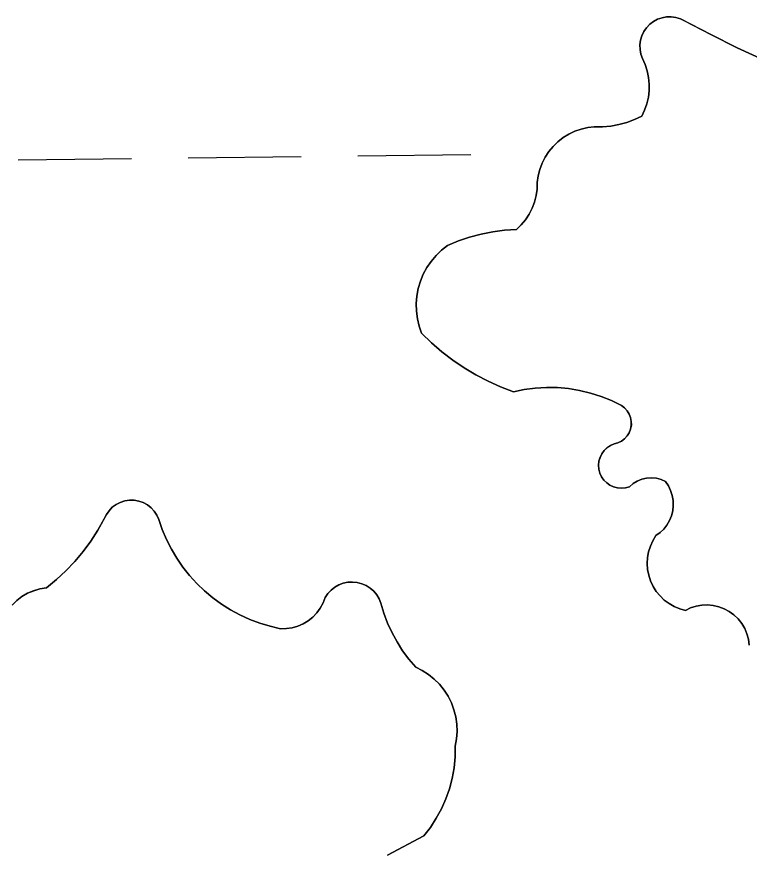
# Model space of a CAD drawing. Extents: x 3684037 to 3722149, y 433263 to 459021.
# Drawn here: x 3710202.6 to 3710409.8, y 455531.4 to 455768.4 of the extents above; entities that cross this region are included whole.
import ezdxf

# ---------------------------------------------------------------- set-up
doc = ezdxf.new("R2010")
doc.units = 0
doc.layers.add('V-TOPO-SHOR', color=7, linetype='Continuous')
doc.layers.add('V-WETL-SWMP', color=7, linetype='Continuous')

msp = doc.modelspace()

# ---------------------------------------------------------------- linework, layer by layer
at = {"layer": 'V-TOPO-SHOR'}
for points in [[(3710324.45, 455703.7), (3710327.54, 455705.02), (3710330.72, 455706.12), (3710333.96, 455706.99), (3710337.26, 455707.64), (3710340.6, 455708.06), (3710343.95, 455708.25), (3710345.29, 455709.56), (3710346.49, 455711.01), (3710347.52, 455712.58), (3710348.37, 455714.25), (3710349.04, 455716.01), (3710349.51, 455717.83), (3710349.78, 455719.68), (3710349.85, 455721.56), (3710350.11, 455723.43), (3710350.57, 455725.27), (3710351.23, 455727.04), (3710352.09, 455728.72), (3710353.12, 455730.3), (3710354.32, 455731.76), (3710355.67, 455733.08), (3710357.16, 455734.25), (3710358.77, 455735.24), (3710360.47, 455736.05), (3710362.26, 455736.67), (3710364.1, 455737.09), (3710365.98, 455737.31), (3710368.3, 455737.3), (3710370.61, 455737.5), (3710372.89, 455737.91), (3710375.13, 455738.52), (3710377.31, 455739.33), (3710379.4, 455740.33), (3710380.21, 455742.03), (3710380.84, 455743.8), (3710381.27, 455745.63), (3710381.5, 455747.49), (3710381.52, 455749.37), (3710381.34, 455751.24), (3710380.95, 455753.08), (3710380.37, 455754.87), (3710379.6, 455756.58), (3710379.16, 455757.83), (3710378.92, 455759.13), (3710378.88, 455760.45), (3710379.06, 455761.76), (3710379.43, 455763.03), (3710380, 455764.22), (3710380.75, 455765.31), (3710381.67, 455766.27), (3710382.72, 455767.07), (3710383.88, 455767.7), (3710385.13, 455768.14), (3710386.43, 455768.37), (3710387.75, 455768.41), (3710389.06, 455768.23), (3710390.33, 455767.85), (3710391.52, 455767.28), (3710398.91, 455763.36), (3710406.41, 455759.66), (3710414.01, 455756.17)], [(3710383.5, 455605.96), (3710382.61, 455607.38), (3710381.89, 455608.9), (3710381.38, 455610.5), (3710381.05, 455612.14), (3710380.94, 455613.82), (3710381.03, 455615.49), (3710381.33, 455617.15), (3710381.82, 455618.75), (3710382.52, 455620.28), (3710383.39, 455621.71), (3710384.57, 455622.57), (3710385.61, 455623.58), (3710386.51, 455624.72), (3710387.24, 455625.98), (3710387.78, 455627.33), (3710388.14, 455628.74), (3710388.29, 455630.18), (3710388.25, 455631.64), (3710388, 455633.07), (3710387.56, 455634.46), (3710386.93, 455635.77), (3710386.12, 455636.98), (3710384.87, 455637.57), (3710383.53, 455637.94), (3710382.15, 455638.09), (3710380.76, 455638), (3710379.41, 455637.69), (3710378.12, 455637.16), (3710376.95, 455636.43), (3710375.91, 455635.51), (3710374.81, 455635.2), (3710373.68, 455635.1), (3710372.54, 455635.19), (3710371.44, 455635.48), (3710370.41, 455635.96), (3710369.48, 455636.61), (3710368.68, 455637.42), (3710368.03, 455638.36), (3710367.56, 455639.39), (3710367.27, 455640.49), (3710367.18, 455641.63), (3710367.3, 455642.76), (3710367.61, 455643.86), (3710368.11, 455644.88), (3710368.78, 455645.8), (3710369.6, 455646.59), (3710370.55, 455647.22), (3710371.59, 455647.67), (3710372.65, 455647.96), (3710373.64, 455648.43), (3710374.52, 455649.08), (3710375.26, 455649.89), (3710375.84, 455650.82), (3710376.24, 455651.84), (3710376.44, 455652.91), (3710376.44, 455654.01), (3710376.24, 455655.08), (3710375.84, 455656.1), (3710375.26, 455657.03), (3710374.51, 455657.83), (3710373.63, 455658.48), (3710370.81, 455659.88), (3710367.89, 455661.06), (3710364.89, 455662.02), (3710361.82, 455662.76), (3710358.72, 455663.27), (3710355.58, 455663.55), (3710352.43, 455663.6), (3710349.29, 455663.41), (3710346.16, 455663), (3710343.08, 455662.36), (3710339.45, 455663.74), (3710335.92, 455665.34), (3710332.47, 455667.14), (3710329.14, 455669.13), (3710325.94, 455671.31), (3710322.86, 455673.68), (3710319.92, 455676.22), (3710317.14, 455678.93), (3710316.44, 455680.95), (3710315.95, 455683.04), (3710315.68, 455685.17), (3710315.63, 455687.31), (3710315.8, 455689.45), (3710316.19, 455691.56), (3710316.79, 455693.61), (3710317.61, 455695.59), (3710318.63, 455697.48), (3710319.83, 455699.25), (3710321.22, 455700.9), (3710322.76, 455702.38), (3710324.45, 455703.7)], [(3710201.3, 455602.1), (3710202.63, 455603.39), (3710204.11, 455604.5), (3710205.71, 455605.42), (3710207.42, 455606.15), (3710209.19, 455606.66), (3710211.02, 455606.96), (3710213.86, 455609.28), (3710216.55, 455611.77), (3710219.08, 455614.43), (3710221.44, 455617.24), (3710223.61, 455620.19), (3710225.6, 455623.28), (3710227.39, 455626.48), (3710227.97, 455627.68), (3710228.73, 455628.77), (3710229.66, 455629.72), (3710230.73, 455630.51), (3710231.92, 455631.12), (3710233.18, 455631.53), (3710234.5, 455631.73), (3710235.83, 455631.71), (3710237.14, 455631.48), (3710238.4, 455631.04), (3710239.56, 455630.41), (3710240.62, 455629.59), (3710241.52, 455628.62), (3710242.26, 455627.51), (3710242.81, 455626.3), (3710243.8, 455623.43), (3710244.98, 455620.63), (3710246.35, 455617.92), (3710247.9, 455615.32), (3710249.62, 455612.81), (3710251.51, 455610.44), (3710253.55, 455608.19), (3710255.74, 455606.09), (3710258.06, 455604.14), (3710260.52, 455602.35), (3710263.08, 455600.73), (3710265.75, 455599.29), (3710268.52, 455598.03), (3710271.35, 455596.96), (3710274.26, 455596.08), (3710277.22, 455595.4), (3710278.88, 455595.43), (3710280.52, 455595.67), (3710282.11, 455596.13), (3710283.63, 455596.79), (3710285.05, 455597.65), (3710286.35, 455598.68), (3710287.5, 455599.88), (3710288.48, 455601.22), (3710289.27, 455602.67), (3710289.87, 455604.22), (3710290.62, 455605.32), (3710291.52, 455606.3), (3710292.57, 455607.13), (3710293.73, 455607.79), (3710294.98, 455608.26), (3710296.29, 455608.53), (3710297.62, 455608.6), (3710298.95, 455608.47), (3710300.24, 455608.13), (3710301.46, 455607.59), (3710302.59, 455606.88), (3710303.59, 455605.99), (3710304.44, 455604.97), (3710305.13, 455603.83), (3710305.63, 455602.59), (3710306.48, 455599.75), (3710307.53, 455596.98), (3710308.76, 455594.28), (3710310.18, 455591.68), (3710311.77, 455589.18), (3710313.53, 455586.8), (3710315.46, 455584.54), (3710317.32, 455583.61), (3710319.08, 455582.48), (3710320.7, 455581.17), (3710322.18, 455579.69)], [(3710409.79, 455590.79), (3710409.57, 455592.41), (3710409.14, 455593.98), (3710408.5, 455595.48), (3710407.66, 455596.87), (3710406.65, 455598.15), (3710405.48, 455599.28), (3710404.16, 455600.24), (3710402.73, 455601.02), (3710401.21, 455601.59), (3710399.62, 455601.96), (3710398, 455602.11), (3710396.37, 455602.05), (3710394.76, 455601.77), (3710393.21, 455601.27), (3710391.74, 455600.57), (3710390.12, 455601.02), (3710388.58, 455601.67), (3710387.12, 455602.5), (3710385.77, 455603.5), (3710384.56, 455604.66), (3710383.5, 455605.96)], [(3710322.18, 455579.69), (3710323.49, 455578.07), (3710324.62, 455576.31), (3710325.55, 455574.44), (3710326.28, 455572.49), (3710326.8, 455570.47), (3710327.1, 455568.4), (3710327.17, 455566.31), (3710327.03, 455564.23), (3710326.66, 455562.17), (3710326.6, 455559.13), (3710326.31, 455556.09), (3710325.77, 455553.09), (3710324.98, 455550.14), (3710323.97, 455547.26), (3710322.74, 455544.48), (3710321.28, 455541.79), (3710319.61, 455539.24), (3710317.75, 455536.82), (3710307.52, 455531.36)]]:
    msp.add_lwpolyline(points, dxfattribs=at)
at = {"layer": 'V-WETL-SWMP'}
for p, q in [((3710382.72, 455767.07), (3710381.67, 455766.27)), ((3710383.88, 455767.7), (3710382.72, 455767.07)), ((3710385.13, 455768.14), (3710383.88, 455767.7)), ((3710386.43, 455768.38), (3710385.13, 455768.14)), ((3710387.75, 455768.41), (3710386.43, 455768.38)), ((3710389.06, 455768.23), (3710387.75, 455768.41)), ((3710390.33, 455767.85), (3710389.06, 455768.23)), ((3710398.91, 455763.36), (3710390.33, 455767.85)), ((3710380.75, 455765.31), (3710380, 455764.22)), ((3710381.67, 455766.27), (3710380.75, 455765.31)), ((3710379.43, 455763.03), (3710379.06, 455761.76)), ((3710380, 455764.22), (3710379.43, 455763.03)), ((3710406.41, 455759.66), (3710398.91, 455763.36)), ((3710379.06, 455761.76), (3710378.88, 455760.45)), ((3710378.88, 455760.45), (3710378.92, 455759.13)), ((3710378.92, 455759.13), (3710379.16, 455757.83)), ((3710379.16, 455757.83), (3710379.6, 455756.58)), ((3710414.01, 455756.17), (3710406.41, 455759.66)), ((3710379.6, 455756.58), (3710380.37, 455754.87)), ((3710380.37, 455754.87), (3710380.95, 455753.08)), ((3710380.95, 455753.08), (3710381.34, 455751.24)), ((3710381.34, 455751.24), (3710381.52, 455749.37)), ((3710381.52, 455749.37), (3710381.5, 455747.49)), ((3710381.5, 455747.49), (3710381.27, 455745.63)), ((3710380.84, 455743.8), (3710380.21, 455742.03)), ((3710381.27, 455745.63), (3710380.84, 455743.8)), ((3710380.21, 455742.03), (3710379.4, 455740.33)), ((3710377.31, 455739.33), (3710375.13, 455738.52)), ((3710379.4, 455740.33), (3710377.31, 455739.33)), ((3710362.26, 455736.67), (3710360.47, 455736.05)), ((3710364.1, 455737.09), (3710362.26, 455736.67)), ((3710365.98, 455737.31), (3710364.1, 455737.09)), ((3710368.3, 455737.3), (3710365.98, 455737.31)), ((3710370.61, 455737.5), (3710368.3, 455737.3)), ((3710372.89, 455737.91), (3710370.61, 455737.5)), ((3710375.13, 455738.52), (3710372.89, 455737.91)), ((3710357.16, 455734.25), (3710355.67, 455733.08)), ((3710358.76, 455735.24), (3710357.16, 455734.25)), ((3710360.47, 455736.05), (3710358.76, 455735.24)), ((3710354.32, 455731.76), (3710353.12, 455730.3)), ((3710355.67, 455733.08), (3710354.32, 455731.76)), ((3710299.06, 455729.11), (3710331.06, 455729.48)), ((3710353.12, 455730.3), (3710352.09, 455728.72)), ((3710203.07, 455727.99), (3710235.07, 455728.36)), ((3710251.07, 455728.55), (3710283.07, 455728.92)), ((3710351.23, 455727.04), (3710350.57, 455725.27)), ((3710352.09, 455728.72), (3710351.23, 455727.04)), ((3710350.57, 455725.27), (3710350.11, 455723.43)), ((3710350.11, 455723.43), (3710349.85, 455721.56)), ((3710349.78, 455719.68), (3710349.51, 455717.83)), ((3710349.85, 455721.56), (3710349.78, 455719.68)), ((3710349.51, 455717.83), (3710349.04, 455716.01)), ((3710349.04, 455716.01), (3710348.37, 455714.25)), ((3710347.52, 455712.58), (3710346.49, 455711.01)), ((3710348.37, 455714.25), (3710347.52, 455712.58)), ((3710346.49, 455711.01), (3710345.29, 455709.56)), ((3710340.6, 455708.06), (3710337.26, 455707.64)), ((3710343.95, 455708.25), (3710340.6, 455708.06)), ((3710345.29, 455709.56), (3710343.95, 455708.25)), ((3710330.72, 455706.12), (3710327.54, 455705.02)), ((3710333.96, 455706.99), (3710330.72, 455706.12)), ((3710337.26, 455707.64), (3710333.96, 455706.99)), ((3710324.45, 455703.7), (3710322.76, 455702.38)), ((3710327.54, 455705.02), (3710324.45, 455703.7)), ((3710321.22, 455700.89), (3710319.83, 455699.25)), ((3710322.76, 455702.38), (3710321.22, 455700.89)), ((3710319.83, 455699.25), (3710318.63, 455697.48)), ((3710318.63, 455697.48), (3710317.61, 455695.59)), ((3710316.8, 455693.61), (3710316.19, 455691.55)), ((3710317.61, 455695.59), (3710316.8, 455693.61)), ((3710316.19, 455691.55), (3710315.8, 455689.45)), ((3710315.8, 455689.45), (3710315.63, 455687.31)), ((3710315.63, 455687.31), (3710315.68, 455685.17)), ((3710315.68, 455685.17), (3710315.95, 455683.04)), ((3710315.95, 455683.04), (3710316.44, 455680.95)), ((3710316.44, 455680.95), (3710317.14, 455678.93)), ((3710317.14, 455678.93), (3710319.92, 455676.22)), ((3710319.92, 455676.22), (3710322.86, 455673.68)), ((3710322.86, 455673.68), (3710325.94, 455671.31)), ((3710325.94, 455671.31), (3710329.14, 455669.13)), ((3710329.14, 455669.13), (3710332.47, 455667.14)), ((3710332.47, 455667.14), (3710335.92, 455665.34)), ((3710335.92, 455665.34), (3710339.45, 455663.74)), ((3710339.45, 455663.74), (3710343.08, 455662.36)), ((3710343.08, 455662.36), (3710346.16, 455663)), ((3710346.16, 455663), (3710349.29, 455663.41)), ((3710349.29, 455663.41), (3710352.43, 455663.6)), ((3710352.43, 455663.6), (3710355.58, 455663.55)), ((3710355.58, 455663.55), (3710358.72, 455663.27)), ((3710358.72, 455663.27), (3710361.82, 455662.76)), ((3710361.82, 455662.76), (3710364.89, 455662.02)), ((3710364.89, 455662.02), (3710367.89, 455661.06)), ((3710367.89, 455661.06), (3710370.81, 455659.88)), ((3710370.81, 455659.88), (3710373.63, 455658.48)), ((3710373.63, 455658.48), (3710374.51, 455657.83)), ((3710374.51, 455657.83), (3710375.26, 455657.03)), ((3710375.26, 455657.03), (3710375.84, 455656.1)), ((3710375.84, 455656.1), (3710376.24, 455655.08)), ((3710376.24, 455655.08), (3710376.44, 455654.01)), ((3710376.44, 455654.01), (3710376.45, 455652.91)), ((3710376.24, 455651.83), (3710375.84, 455650.81)), ((3710376.45, 455652.91), (3710376.24, 455651.83)), ((3710374.52, 455649.08), (3710373.63, 455648.43)), ((3710375.26, 455649.89), (3710374.52, 455649.08)), ((3710375.84, 455650.81), (3710375.26, 455649.89)), ((3710369.6, 455646.58), (3710368.78, 455645.8)), ((3710370.55, 455647.22), (3710369.6, 455646.58)), ((3710371.59, 455647.67), (3710370.55, 455647.22)), ((3710372.65, 455647.96), (3710371.59, 455647.67)), ((3710373.63, 455648.43), (3710372.65, 455647.96)), ((3710367.61, 455643.85), (3710367.3, 455642.76)), ((3710368.11, 455644.88), (3710367.61, 455643.85)), ((3710368.78, 455645.8), (3710368.11, 455644.88)), ((3710367.3, 455642.76), (3710367.18, 455641.63)), ((3710367.18, 455641.63), (3710367.27, 455640.49)), ((3710367.27, 455640.49), (3710367.56, 455639.39)), ((3710367.56, 455639.39), (3710368.03, 455638.36)), ((3710368.03, 455638.36), (3710368.68, 455637.42)), ((3710368.68, 455637.42), (3710369.48, 455636.61)), ((3710376.95, 455636.43), (3710378.12, 455637.16)), ((3710378.12, 455637.16), (3710379.41, 455637.69)), ((3710379.41, 455637.69), (3710380.76, 455638)), ((3710380.76, 455638), (3710382.15, 455638.09)), ((3710382.15, 455638.09), (3710383.53, 455637.94)), ((3710383.53, 455637.94), (3710384.87, 455637.57)), ((3710384.87, 455637.57), (3710386.12, 455636.98)), ((3710386.12, 455636.98), (3710386.93, 455635.77)), ((3710369.48, 455636.61), (3710370.41, 455635.96)), ((3710370.41, 455635.96), (3710371.44, 455635.48)), ((3710371.44, 455635.48), (3710372.54, 455635.19)), ((3710372.54, 455635.19), (3710373.68, 455635.1)), ((3710373.68, 455635.1), (3710374.81, 455635.2)), ((3710374.81, 455635.2), (3710375.91, 455635.51)), ((3710375.91, 455635.51), (3710376.95, 455636.43)), ((3710386.93, 455635.77), (3710387.56, 455634.46)), ((3710387.56, 455634.46), (3710388, 455633.07)), ((3710388, 455633.07), (3710388.25, 455631.64)), ((3710229.66, 455629.72), (3710228.73, 455628.77)), ((3710230.73, 455630.51), (3710229.66, 455629.72)), ((3710231.92, 455631.12), (3710230.73, 455630.51)), ((3710233.18, 455631.53), (3710231.92, 455631.12)), ((3710234.5, 455631.73), (3710233.18, 455631.53)), ((3710235.83, 455631.71), (3710234.5, 455631.73)), ((3710237.14, 455631.48), (3710235.83, 455631.71)), ((3710238.4, 455631.04), (3710237.14, 455631.48)), ((3710239.56, 455630.41), (3710238.4, 455631.04)), ((3710240.62, 455629.59), (3710239.56, 455630.41)), ((3710241.52, 455628.62), (3710240.62, 455629.59)), ((3710388.3, 455630.18), (3710388.14, 455628.74)), ((3710388.25, 455631.64), (3710388.3, 455630.18)), ((3710227.97, 455627.68), (3710225.6, 455623.28)), ((3710228.73, 455628.77), (3710227.97, 455627.68)), ((3710242.26, 455627.51), (3710241.52, 455628.62)), ((3710242.81, 455626.3), (3710242.26, 455627.51)), ((3710387.78, 455627.33), (3710387.24, 455625.98)), ((3710388.14, 455628.74), (3710387.78, 455627.33)), ((3710243.8, 455623.43), (3710242.81, 455626.3)), ((3710387.24, 455625.98), (3710386.51, 455624.72)), ((3710225.6, 455623.28), (3710223.61, 455620.19)), ((3710244.98, 455620.63), (3710243.8, 455623.43)), ((3710384.56, 455622.57), (3710383.39, 455621.71)), ((3710385.61, 455623.58), (3710384.56, 455622.57)), ((3710386.51, 455624.72), (3710385.61, 455623.58)), ((3710223.61, 455620.19), (3710221.44, 455617.24)), ((3710246.35, 455617.92), (3710244.98, 455620.63)), ((3710382.52, 455620.28), (3710381.82, 455618.75)), ((3710383.39, 455621.71), (3710382.52, 455620.28)), ((3710247.9, 455615.31), (3710246.35, 455617.92)), ((3710381.82, 455618.75), (3710381.33, 455617.15)), ((3710221.44, 455617.24), (3710219.08, 455614.43)), ((3710381.03, 455615.49), (3710380.94, 455613.82)), ((3710381.33, 455617.15), (3710381.03, 455615.49)), ((3710219.08, 455614.43), (3710216.55, 455611.77)), ((3710249.62, 455612.81), (3710247.9, 455615.31)), ((3710380.94, 455613.82), (3710381.05, 455612.14)), ((3710216.55, 455611.77), (3710213.86, 455609.28)), ((3710251.51, 455610.44), (3710249.62, 455612.81)), ((3710381.05, 455612.14), (3710381.37, 455610.5)), ((3710213.86, 455609.28), (3710211.02, 455606.96)), ((3710253.55, 455608.19), (3710251.51, 455610.44)), ((3710294.98, 455608.26), (3710293.73, 455607.79)), ((3710296.29, 455608.53), (3710294.98, 455608.26)), ((3710297.62, 455608.6), (3710296.29, 455608.53)), ((3710298.95, 455608.47), (3710297.62, 455608.6)), ((3710300.24, 455608.13), (3710298.95, 455608.47)), ((3710381.37, 455610.5), (3710381.89, 455608.9)), ((3710381.89, 455608.9), (3710382.6, 455607.38)), ((3710207.41, 455606.15), (3710205.71, 455605.42)), ((3710209.19, 455606.66), (3710207.41, 455606.15)), ((3710211.02, 455606.96), (3710209.19, 455606.66)), ((3710255.74, 455606.09), (3710253.55, 455608.19)), ((3710258.06, 455604.14), (3710255.74, 455606.09)), ((3710291.52, 455606.3), (3710290.62, 455605.32)), ((3710292.57, 455607.13), (3710291.52, 455606.3)), ((3710293.73, 455607.79), (3710292.57, 455607.13)), ((3710301.46, 455607.59), (3710300.24, 455608.13)), ((3710302.59, 455606.88), (3710301.46, 455607.59)), ((3710303.59, 455605.99), (3710302.59, 455606.88)), ((3710304.44, 455604.97), (3710303.59, 455605.99)), ((3710382.6, 455607.38), (3710383.5, 455605.96)), ((3710383.5, 455605.96), (3710384.56, 455604.66)), ((3710204.11, 455604.5), (3710202.63, 455603.39)), ((3710205.71, 455605.42), (3710204.11, 455604.5)), ((3710260.52, 455602.35), (3710258.06, 455604.14)), ((3710289.87, 455604.21), (3710289.27, 455602.67)), ((3710290.62, 455605.32), (3710289.87, 455604.21)), ((3710305.13, 455603.83), (3710304.44, 455604.97)), ((3710305.63, 455602.59), (3710305.13, 455603.83)), ((3710384.56, 455604.66), (3710385.77, 455603.5)), ((3710385.77, 455603.5), (3710387.12, 455602.5)), ((3710263.08, 455600.73), (3710260.52, 455602.35)), ((3710288.48, 455601.22), (3710287.49, 455599.88)), ((3710289.27, 455602.67), (3710288.48, 455601.22)), ((3710306.48, 455599.75), (3710305.63, 455602.59)), ((3710387.12, 455602.5), (3710388.57, 455601.67)), ((3710388.57, 455601.67), (3710390.12, 455601.02)), ((3710391.74, 455600.57), (3710393.21, 455601.27)), ((3710393.21, 455601.27), (3710394.76, 455601.77)), ((3710394.76, 455601.77), (3710396.37, 455602.05)), ((3710396.37, 455602.05), (3710398, 455602.11)), ((3710398, 455602.11), (3710399.62, 455601.96)), ((3710399.62, 455601.96), (3710401.2, 455601.59)), ((3710401.2, 455601.59), (3710402.73, 455601.01)), ((3710265.75, 455599.29), (3710263.08, 455600.73)), ((3710268.51, 455598.03), (3710265.75, 455599.29)), ((3710287.49, 455599.88), (3710286.34, 455598.68)), ((3710307.53, 455596.98), (3710306.48, 455599.75)), ((3710390.12, 455601.02), (3710391.74, 455600.57)), ((3710402.73, 455601.01), (3710404.16, 455600.24)), ((3710404.16, 455600.24), (3710405.48, 455599.28)), ((3710405.48, 455599.28), (3710406.65, 455598.15)), ((3710271.35, 455596.96), (3710268.51, 455598.03)), ((3710274.26, 455596.08), (3710271.35, 455596.96)), ((3710283.63, 455596.79), (3710282.11, 455596.13)), ((3710285.05, 455597.65), (3710283.63, 455596.79)), ((3710286.34, 455598.68), (3710285.05, 455597.65)), ((3710308.76, 455594.28), (3710307.53, 455596.98)), ((3710406.65, 455598.15), (3710407.66, 455596.87)), ((3710407.66, 455596.87), (3710408.5, 455595.48)), ((3710277.22, 455595.4), (3710274.26, 455596.08)), ((3710278.88, 455595.43), (3710277.22, 455595.4)), ((3710280.52, 455595.67), (3710278.88, 455595.43)), ((3710282.11, 455596.13), (3710280.52, 455595.67)), ((3710310.18, 455591.68), (3710308.76, 455594.28)), ((3710408.5, 455595.48), (3710409.14, 455593.98)), ((3710311.77, 455589.18), (3710310.18, 455591.68)), ((3710409.14, 455593.98), (3710409.57, 455592.41)), ((3710409.57, 455592.41), (3710409.79, 455590.79)), ((3710313.53, 455586.8), (3710311.77, 455589.18)), ((3710315.46, 455584.54), (3710313.53, 455586.8)), ((3710317.32, 455583.61), (3710315.46, 455584.54)), ((3710319.08, 455582.48), (3710317.32, 455583.61)), ((3710320.7, 455581.17), (3710319.08, 455582.48)), ((3710322.18, 455579.69), (3710320.7, 455581.17)), ((3710323.49, 455578.06), (3710322.18, 455579.69)), ((3710324.62, 455576.31), (3710323.49, 455578.06)), ((3710325.55, 455574.44), (3710324.62, 455576.31)), ((3710326.28, 455572.49), (3710325.55, 455574.44)), ((3710326.8, 455570.46), (3710326.28, 455572.49)), ((3710327.1, 455568.4), (3710326.8, 455570.46)), ((3710327.17, 455566.31), (3710327.1, 455568.4)), ((3710327.03, 455564.23), (3710327.17, 455566.31)), ((3710326.66, 455562.18), (3710327.03, 455564.23)), ((3710326.6, 455559.13), (3710326.66, 455562.18)), ((3710326.31, 455556.09), (3710326.6, 455559.13)), ((3710325.76, 455553.09), (3710326.31, 455556.09)), ((3710324.99, 455550.14), (3710325.76, 455553.09)), ((3710323.97, 455547.26), (3710324.99, 455550.14)), ((3710322.74, 455544.47), (3710323.97, 455547.26)), ((3710321.28, 455541.79), (3710322.74, 455544.47)), ((3710319.61, 455539.24), (3710321.28, 455541.79)), ((3710317.75, 455536.82), (3710319.61, 455539.24)), ((3710307.52, 455531.36), (3710317.75, 455536.82))]:
    msp.add_line(p, q, dxfattribs=at)

doc.saveas('drawing.dxf')
